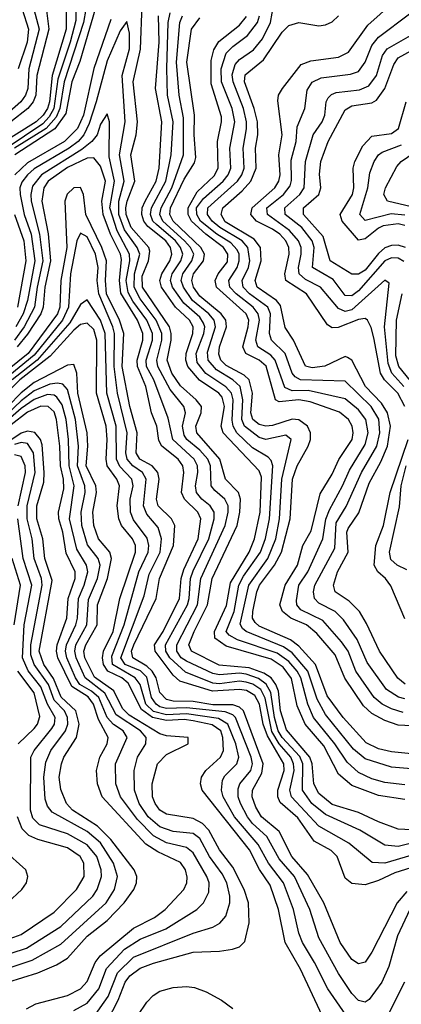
# Model space of a CAD drawing. Header units: inches. Extents: x 990535 to 1117859, y 769386 to 892122.
# Tile 652 of 656: x 1086746 to 1087899, y 831964 to 834938. Entities that reach past the tile are written whole.
import ezdxf

# ---------------------------------------------------------------- set-up
doc = ezdxf.new("R2010")
doc.units = ezdxf.units.IN
doc.header["$MEASUREMENT"] = 0
doc.layers.add('B0883', color=7, linetype='Continuous')

msp = doc.modelspace()

# ---------------------------------------------------------------- linework, layer by layer
at = {"layer": 'B0883', "color": 5}
for points, elevation in [([(1087909.7, 833770), (1087888.9, 833810), (1087848.2, 833850), (1087836.3, 833870), (1087816.8, 833976.8), (1087808.4, 834008.4), (1087796.9, 834030), (1087790, 834035.6), (1087770, 834032.9), (1087708.3, 834008.3), (1087690, 834006.8), (1087675.9, 834015.9), (1087613.3, 834110), (1087550.2, 834150), (1087547.4, 834170), (1087560.9, 834230), (1087559.1, 834250), (1087550.2, 834270), (1087532.1, 834290), (1087510, 834305.4), (1087461.3, 834330), (1087445.1, 834350), (1087448.7, 834370), (1087516.7, 834430), (1087529.5, 834450), (1087533, 834470), (1087529.2, 834530), (1087539.1, 834590), (1087526.5, 834693.5), (1087528.1, 834710), (1087540.4, 834730), (1087596.9, 834803.1), (1087626.3, 834813.7), (1087710, 834825.1), (1087739.5, 834840.5), (1087798.5, 834921.5), (1087918.8, 835030)], 3480), ([(1086886.1, 834990), (1086886.6, 834910), (1086843.7, 834770), (1086836.2, 834690), (1086830.4, 834670), (1086817.3, 834650), (1086795.6, 834630), (1086632.3, 834527.7)], 3620), ([(1086915.3, 834995.3), (1086915.8, 834935.8), (1086898.9, 834870), (1086861.7, 834758.3), (1086849.3, 834670), (1086835.5, 834644.5), (1086816, 834624), (1086648.2, 834511.8)], 3640), ([(1086824, 834990), (1086834.2, 834910), (1086797.9, 834770), (1086794.6, 834710), (1086787.2, 834690), (1086771, 834670), (1086719.1, 834630)], 3580), ([(1087930, 832490.8), (1087890, 832492.5), (1087830, 832514.5), (1087770, 832543.1), (1087690, 832566.9), (1087650, 832599.9), (1087634.7, 832630), (1087630, 832690), (1087622.9, 832710), (1087552.7, 832792.7), (1087534.5, 832850), (1087527.8, 832910), (1087520.6, 832930), (1087505.7, 832950), (1087484.3, 832964.3), (1087439.7, 832979.7), (1087348.6, 832988.6), (1087264.9, 833030), (1087257.4, 833050), (1087272.9, 833090), (1087314.1, 833170), (1087327.6, 833250), (1087403, 833410), (1087411.4, 833450), (1087413.4, 833490), (1087407.2, 833510), (1087368, 833550), (1087351.3, 833610), (1087281.6, 833690), (1087278.3, 833710), (1087294.5, 833750), (1087295.2, 833770), (1087279.2, 833790), (1087231.7, 833831.7), (1087206.2, 833870), (1087192.1, 833910), (1087203.4, 833970), (1087204, 833990), (1087198.6, 834010), (1087116.7, 834130), (1087116.3, 834163.7), (1087135.7, 834210), (1087139.1, 834239.1), (1087136.6, 834250), (1087083.2, 834310), (1087068.2, 834350), (1087067.1, 834370), (1087070.5, 834390), (1087093.7, 834450), (1087082.1, 834530), (1087097.6, 834590), (1087101.9, 834630), (1087089.4, 834750), (1087111, 834849), (1087116.2, 834983.8)], 3720), ([(1087910, 832886.1), (1087891, 832891), (1087855.1, 832915.1), (1087796.4, 832996.4), (1087766, 833066), (1087725.1, 833125.1), (1087699.7, 833150), (1087650, 833175.5), (1087637.3, 833190), (1087634.5, 833210), (1087638.2, 833230), (1087698.6, 833341.4), (1087702.3, 833417.7), (1087732.8, 833467.2), (1087779.2, 833570), (1087825.3, 833650), (1087835, 833690), (1087831, 833731), (1087808.1, 833770), (1087730, 833846.5), (1087594.5, 833850), (1087578.8, 833858.8), (1087570, 833870), (1087548.6, 833930), (1087507.1, 833970), (1087501.5, 833990), (1087504.3, 834050), (1087495.6, 834070), (1087440.4, 834110), (1087421.7, 834130), (1087418.2, 834150), (1087437.3, 834190), (1087441.7, 834210), (1087436, 834250), (1087418.6, 834270), (1087350.5, 834310.5), (1087327.9, 834330), (1087313.4, 834350), (1087314.2, 834370), (1087403.9, 834450), (1087417.8, 834470), (1087424.3, 834490), (1087421, 834550), (1087431.7, 834608.3), (1087431.3, 834630), (1087422.5, 834670), (1087390.8, 834750), (1087388.1, 834771.9), (1087396.9, 834803.1), (1087410, 834818.3), (1087452.8, 834847.2), (1087480, 834880), (1087504.2, 834930), (1087514.3, 834985.7)], 3540), ([(1086789.1, 834970), (1086804.9, 834910), (1086773.8, 834790), (1086770.2, 834730), (1086763.9, 834710), (1086749.9, 834690.1), (1086706.8, 834653.2)], 3560), ([(1086945.5, 834970), (1086939.1, 834930), (1086880.6, 834750), (1086867.7, 834670), (1086856.2, 834643.8), (1086825.9, 834610), (1086729.9, 834550.1)], 3660), ([(1086973.7, 834970), (1086927.8, 834812.2), (1086904, 834750), (1086885, 834655), (1086852, 834608), (1086731.2, 834530)], 3680), ([(1086753, 834970), (1086773, 834910), (1086768.8, 834870), (1086741.1, 834790)], 3540), ([(1087910, 832582.5), (1087830, 832594.3), (1087750, 832625), (1087710, 832659.1), (1087664.8, 832744.8), (1087608.8, 832810), (1087585, 832865), (1087567.5, 832947.5), (1087542.2, 832982.2), (1087506, 833006), (1087370, 833045.2), (1087335.8, 833070), (1087334.8, 833090), (1087371.2, 833168.7), (1087383.1, 833236.9), (1087439.1, 833330), (1087455.6, 833370), (1087473.3, 833450), (1087476.4, 833556.4), (1087470, 833575.6), (1087360.8, 833690), (1087355, 833710), (1087365.4, 833770), (1087357.9, 833797.9), (1087348.1, 833810), (1087289.2, 833849.2), (1087254.4, 833890), (1087248.1, 833910), (1087248.9, 833930), (1087269.3, 833990), (1087270.1, 834010), (1087258.8, 834030), (1087216.9, 834070), (1087174.6, 834130), (1087169.7, 834150), (1087175.2, 834170), (1087199.6, 834210), (1087205.7, 834230), (1087201.6, 834250), (1087187.4, 834270), (1087133.5, 834313.5), (1087121.2, 834330), (1087114.7, 834350), (1087116.5, 834370), (1087124.9, 834390), (1087158.6, 834450), (1087167.5, 834490), (1087175.4, 834630), (1087156, 834730), (1087167.4, 834870), (1087165.4, 834950)], 3680), ([(1087910, 832626.6), (1087850, 832633.3), (1087810, 832645.1), (1087770, 832664), (1087735.4, 832695.4), (1087698.9, 832750), (1087633.9, 832830), (1087616.9, 832870), (1087595.5, 832950), (1087584.8, 832970), (1087559.7, 832999.7), (1087524.5, 833024.5), (1087404.3, 833064.3), (1087378.7, 833078.7), (1087369.8, 833090), (1087393.8, 833150), (1087408.4, 833230), (1087422.6, 833257.4), (1087473.8, 833330), (1087489.4, 833370.6), (1087501.3, 833430), (1087510.7, 833590.7), (1087506, 833606), (1087496.6, 833616.6), (1087450, 833644.6), (1087401.9, 833690), (1087391.7, 833710), (1087388.6, 833728.6), (1087391.3, 833790), (1087385.9, 833810), (1087369.3, 833829.3), (1087308.9, 833868.9), (1087282.9, 833902.9), (1087279.3, 833930), (1087302.2, 833990), (1087305.1, 834010), (1087301.4, 834021.4), (1087290, 834039), (1087242, 834082), (1087207.9, 834130), (1087201.6, 834150), (1087206.7, 834170), (1087233, 834210), (1087238.9, 834230), (1087232.1, 834250), (1087216.8, 834270), (1087159, 834319), (1087148.8, 834330), (1087141.7, 834350), (1087144.3, 834370), (1087187.3, 834450), (1087203.5, 834530), (1087209.6, 834630), (1087192.4, 834710), (1087190.7, 834790.7), (1087195.1, 834930), (1087200.6, 834959.4)], 3660), ([(1087930, 832674.7), (1087870, 832680), (1087790, 832704.9), (1087754.7, 832734.7), (1087670, 832838.6), (1087645.1, 832885.1), (1087617, 832970), (1087570, 833025.5), (1087543.6, 833043.6), (1087430.3, 833090), (1087419.2, 833099.2), (1087412.3, 833112.3), (1087438.2, 833230), (1087495.7, 833310), (1087520.4, 833370), (1087531.7, 833430), (1087538.7, 833550), (1087566.3, 833670), (1087550, 833683), (1087490, 833669.7), (1087470, 833676.3), (1087425.8, 833710), (1087417.6, 833730), (1087420.3, 833790), (1087412.1, 833830), (1087390.5, 833850), (1087340.6, 833880.6), (1087315.9, 833910), (1087313.9, 833933.9), (1087337.7, 834010), (1087333.5, 834030), (1087317.6, 834050), (1087268.2, 834090), (1087240.7, 834130), (1087234.3, 834150), (1087238.8, 834170), (1087266.7, 834210), (1087271.9, 834230), (1087262.6, 834250), (1087244.6, 834270), (1087178.9, 834330), (1087169.7, 834350), (1087173.2, 834370), (1087205.8, 834430), (1087241.5, 834530), (1087241.3, 834641.3), (1087228.3, 834710), (1087219.7, 834810), (1087229.8, 834930.2), (1087238, 834950)], 3640), ([(1087905.3, 832845.3), (1087870, 832856.2), (1087841.3, 832870), (1087817.8, 832890), (1087762.4, 832970), (1087738.3, 833030), (1087719.1, 833059.1), (1087662.7, 833122.7), (1087595.6, 833155.6), (1087583.6, 833170), (1087583, 833183), (1087589.7, 833230), (1087616.4, 833270), (1087661.9, 833370), (1087671.1, 833428.9), (1087682.1, 833457.9), (1087721.9, 833530), (1087742.4, 833577.6), (1087790, 833654.4), (1087799, 833690), (1087792.3, 833730), (1087770, 833759.8), (1087730, 833792.7), (1087617.6, 833817.6), (1087570, 833816.6), (1087546.9, 833826.9), (1087518.2, 833910), (1087504.6, 833924.6), (1087465.5, 833950), (1087459.5, 833970), (1087471.3, 834030), (1087467.2, 834050), (1087452, 834070), (1087400.1, 834110), (1087381.6, 834130), (1087377.7, 834150), (1087403.1, 834190), (1087409.8, 834210), (1087409, 834230), (1087403.1, 834243.1), (1087383.7, 834263.7), (1087342.1, 834290), (1087292.6, 834330), (1087280.9, 834350), (1087280.7, 834370), (1087301.7, 834398.3), (1087361.3, 834450), (1087376.6, 834470), (1087384.6, 834490), (1087380.8, 834550), (1087396.6, 834630), (1087388.1, 834670), (1087356.1, 834750), (1087355.2, 834790), (1087370, 834837.3), (1087390, 834857.5), (1087435, 834890), (1087464.7, 834930), (1087470.7, 834950)], 3560), ([(1087910.7, 832930.7), (1087888.6, 832948.6), (1087833.2, 833030), (1087794.1, 833114.1), (1087772.6, 833150), (1087741.9, 833181.9), (1087699, 833210), (1087694.5, 833230), (1087706.2, 833270), (1087738.7, 833330), (1087734.4, 833390), (1087738.7, 833401.3), (1087771.3, 833448.7), (1087802.4, 833537.6), (1087837.6, 833602.4), (1087857.2, 833650), (1087866.4, 833710), (1087857.5, 833750), (1087839.7, 833779.7), (1087790.8, 833830), (1087750, 833909.4), (1087737.2, 833917.2), (1087730, 833920.6), (1087668.5, 833891.5), (1087630, 833886.1), (1087610, 833891.4), (1087573.8, 833970), (1087548.1, 834008.1), (1087534.7, 834074.7), (1087522.3, 834090), (1087463.4, 834130), (1087457.3, 834150), (1087476.3, 834210), (1087474.1, 834250), (1087455.1, 834275.1), (1087367.5, 834327.5), (1087355.4, 834350), (1087359.6, 834370), (1087418.9, 834421), (1087445.1, 834450), (1087460.6, 834490), (1087458.4, 834550), (1087465.4, 834590), (1087464.6, 834630), (1087454.9, 834670), (1087425.6, 834750), (1087427.9, 834772.1), (1087483.1, 834816.9), (1087539.2, 834900.8), (1087559.8, 834920.2), (1087590, 834929.7), (1087650, 834920.1), (1087670, 834922.3), (1087690, 834931.7), (1087710, 834950.1)], 3520), ([(1087907, 833830), (1087870.6, 833870.6), (1087859.3, 833899.3), (1087848.5, 834010), (1087862.6, 834142.6), (1087850, 834151.2), (1087750, 834061.8), (1087730, 834056.5), (1087710, 834065.8), (1087655.6, 834130), (1087610, 834153.7), (1087590.5, 834170), (1087588.4, 834190), (1087597.1, 834230), (1087596.3, 834250), (1087588.8, 834270), (1087561.8, 834301.8), (1087494.6, 834350), (1087493.4, 834370), (1087543, 834410), (1087563.4, 834436.6), (1087567.8, 834452.2), (1087566.4, 834513.6), (1087581.2, 834570), (1087585.1, 834614.9), (1087607.6, 834670), (1087614.9, 834725.1), (1087630, 834749.1), (1087657.2, 834762.8), (1087746.2, 834773.8), (1087770, 834782), (1087790, 834809.5), (1087810, 834860.1), (1087830, 834885.9), (1087923.9, 834956.1)], 3460), ([(1087021.3, 834938.7), (1086970, 834791.2), (1086938.6, 834650), (1086920.7, 834610), (1086881.2, 834570), (1086770, 834505.8), (1086731, 834470)], 3720), ([(1087950, 832455.5), (1087890, 832440.2), (1087850, 832444.2), (1087774.2, 832490), (1087670, 832537), (1087629.3, 832570), (1087601, 832610), (1087602.1, 832690), (1087592.4, 832712.4), (1087539.1, 832770), (1087527.1, 832790), (1087516.5, 832830), (1087505.5, 832905.5), (1087491.2, 832931.2), (1087467.8, 832947.8), (1087430, 832960.6), (1087410, 832963.5), (1087350, 832959.3), (1087330, 832963.3), (1087250, 832999.9), (1087234.2, 833010), (1087221.2, 833030), (1087220.5, 833050), (1087283.6, 833170), (1087293.7, 833250), (1087367.4, 833410), (1087376.3, 833450), (1087375.8, 833470), (1087366.5, 833490), (1087335.4, 833515.4), (1087324.9, 833530), (1087322.8, 833590), (1087314.6, 833610), (1087290, 833637.7), (1087250.8, 833670), (1087243.3, 833683.3), (1087237.6, 833710), (1087246.8, 833750), (1087241.7, 833770), (1087200.7, 833820.7), (1087163.9, 833890), (1087160.4, 833910), (1087175.3, 833970), (1087175.2, 833990), (1087158.9, 834030), (1087110, 834094.9), (1087092.4, 834130), (1087092.9, 834170), (1087108.9, 834230), (1087100.8, 834250), (1087063.2, 834303.2), (1087045.9, 834350), (1087045.3, 834390), (1087062.1, 834450), (1087047.5, 834530), (1087065, 834630), (1087056.2, 834770), (1087078.1, 834850), (1087077.5, 834897.5), (1087070, 834932.3), (1087050, 834905), (1087010, 834813.8), (1086976.8, 834690), (1086955.8, 834624.2), (1086939.7, 834590), (1086922.4, 834570), (1086895.7, 834550), (1086790, 834487.5), (1086769.2, 834470), (1086752.4, 834447.6), (1086746.8, 834430), (1086747.7, 834410), (1086759.1, 834350), (1086780.4, 834290), (1086791.3, 834210), (1086769.7, 834090), (1086756.8, 834050), (1086734.4, 834010)], 3740), ([(1087930, 832720.2), (1087870, 832726), (1087830, 832735.8), (1087793.7, 832753.7), (1087723.5, 832830), (1087675.5, 832895.5), (1087639.7, 832990), (1087590, 833045.3), (1087564.2, 833064.2), (1087470, 833106.3), (1087457.3, 833117.3), (1087450, 833130), (1087451, 833150), (1087463.1, 833210), (1087470.5, 833230), (1087515.7, 833290), (1087537.2, 833330), (1087563.4, 833430), (1087570.8, 833550), (1087584.2, 833590), (1087617.5, 833650), (1087624.5, 833670), (1087624.9, 833690), (1087615.9, 833710), (1087589.6, 833729.6), (1087570, 833731.7), (1087510, 833712.3), (1087490, 833710.6), (1087470, 833715.4), (1087450.7, 833730), (1087445, 833750), (1087449.2, 833810), (1087439.1, 833850), (1087424.4, 833864.4), (1087370, 833893.9), (1087353.7, 833910), (1087347.6, 833927.6), (1087350, 833950), (1087370.8, 834010), (1087368.6, 834030), (1087354.9, 834050), (1087290, 834102.8), (1087270.9, 834130), (1087266, 834150), (1087271.7, 834170), (1087301.5, 834210), (1087304.4, 834230), (1087293.1, 834250), (1087210.3, 834330), (1087199.5, 834350), (1087202.3, 834370), (1087243.4, 834456.6), (1087274.7, 834505.3), (1087278.3, 834521.7), (1087272.9, 834590), (1087274.4, 834650), (1087251.4, 834810), (1087264.8, 834910), (1087290, 834943.9)], 3620), ([(1087930, 832804.9), (1087890, 832806.6), (1087850, 832820.7), (1087810, 832842.3), (1087785.6, 832865.6), (1087728.4, 832948.4), (1087699.7, 833019.7), (1087644.2, 833084.2), (1087612.9, 833110), (1087565.6, 833130), (1087540.6, 833150), (1087532.7, 833170), (1087548.1, 833230), (1087585.9, 833290), (1087602.1, 833350), (1087626.5, 833393.5), (1087654.1, 833505.9), (1087690, 833565.1), (1087710.7, 833609.3), (1087751.2, 833670), (1087754.2, 833690), (1087751, 833710), (1087739.5, 833730), (1087712.4, 833752.4), (1087624, 833784), (1087590, 833789.8), (1087530, 833783.7), (1087519.1, 833790), (1087491.4, 833891.4), (1087470, 833909.4), (1087429.7, 833929.8), (1087420.1, 833950), (1087436.6, 834010), (1087438.2, 834030), (1087431, 834050), (1087341.2, 834130), (1087336.4, 834150), (1087345.6, 834170), (1087373.8, 834206.2), (1087375, 834230), (1087361.8, 834250), (1087308.8, 834290), (1087265.2, 834330), (1087255.3, 834350), (1087255.7, 834370), (1087282.3, 834417.7), (1087333.5, 834466.5), (1087345.8, 834490), (1087343.8, 834570), (1087356.3, 834630), (1087355.5, 834644.5), (1087324.5, 834744.5), (1087324.6, 834815.4), (1087332.8, 834847.2), (1087347.4, 834872.6), (1087410, 834921.6), (1087431.7, 834948.3)], 3580), ([(1087907.3, 834207.3), (1087890, 834217.6), (1087870, 834218.7), (1087850, 834210.2), (1087770, 834119), (1087750, 834103.8), (1087730, 834105.1), (1087693.3, 834153.3), (1087631.2, 834190), (1087635.8, 834250), (1087629.7, 834270), (1087598.8, 834310), (1087548, 834350), (1087547, 834370), (1087592.4, 834410), (1087605.7, 834430), (1087610.2, 834510), (1087633.3, 834590), (1087660.5, 834630), (1087668.6, 834650), (1087672.3, 834690), (1087678.3, 834701.7), (1087688, 834712), (1087702.2, 834717.8), (1087773.4, 834726.6), (1087801.6, 834738.4), (1087824.5, 834770), (1087842.3, 834830), (1087856.5, 834850), (1087926.9, 834890)], 3440), ([(1087911.6, 834250), (1087890, 834256.7), (1087870, 834256.3), (1087850, 834248.8), (1087830, 834231.4), (1087790, 834181.6), (1087770, 834169), (1087750, 834169), (1087684.4, 834210), (1087663.7, 834283.7), (1087603.6, 834350), (1087603.4, 834370), (1087650, 834410), (1087656.1, 834430), (1087651.8, 834471.8), (1087656.4, 834510), (1087678.4, 834570), (1087730, 834665.7), (1087750, 834677.6), (1087810, 834686.8), (1087824.8, 834695.2), (1087849.8, 834730.2), (1087876.8, 834803.2), (1087890, 834822.6), (1087950, 834856.5)], 3420), ([(1087910, 834316.3), (1087890, 834321), (1087844.6, 834315.4), (1087830, 834308.7), (1087790, 834275.7), (1087770, 834272.3), (1087720.2, 834330), (1087714.9, 834350), (1087751.4, 834410), (1087755.5, 834430), (1087753.7, 834490), (1087758.9, 834510), (1087783.2, 834556.8), (1087810, 834585.9), (1087870, 834594.6), (1087890.8, 834609.2), (1087914.5, 834690)], 3380), ([(1087990, 832430.9), (1087850, 832389.7), (1087811.6, 832391.6), (1087740.4, 832450), (1087650, 832501.7), (1087567.8, 832590), (1087562.8, 832610), (1087575.1, 832670), (1087573.9, 832690), (1087565.2, 832710), (1087530, 832750), (1087507.9, 832787.9), (1087487.9, 832888), (1087474.4, 832914.4), (1087450.9, 832930.9), (1087430, 832937.2), (1087410, 832939.8), (1087350, 832931.9), (1087330, 832933.9), (1087247.3, 832967.3), (1087199.3, 833010), (1087187.7, 833030), (1087186.9, 833050), (1087253.2, 833170), (1087258.7, 833190), (1087262.6, 833250), (1087270, 833273.3), (1087317.6, 833370), (1087334.2, 833430), (1087333.7, 833450), (1087321.7, 833470), (1087296.1, 833490), (1087280.4, 833510), (1087277, 833530), (1087284.1, 833570), (1087283.1, 833590), (1087273.1, 833610), (1087208.8, 833670), (1087194.7, 833734.7), (1087151.7, 833850), (1087129.4, 833890), (1087128.3, 833910), (1087147.1, 833970), (1087147.1, 833990), (1087130.7, 834030), (1087088, 834088), (1087074.3, 834114.3), (1087068.2, 834150), (1087079.3, 834210), (1087077.9, 834230), (1087040.5, 834300.5), (1087018.6, 834370), (1087033, 834450), (1087016.1, 834523.9), (1087017.8, 834630), (1087010, 834653.6), (1086990, 834623.1), (1086979.9, 834590), (1086964, 834570), (1086934.2, 834545.8), (1086812.3, 834470), (1086784.5, 834435.5), (1086779.3, 834410), (1086780.9, 834390), (1086806.1, 834290), (1086816.4, 834210), (1086798.5, 834130), (1086791.1, 834070), (1086759.6, 834010), (1086730.3, 833969.7)], 3760), ([(1087910, 834347.5), (1087868.4, 834351.6), (1087790, 834331.8), (1087774.4, 834350), (1087797.9, 834430), (1087804.2, 834475.8), (1087817.5, 834510), (1087830.2, 834529.8), (1087841.9, 834538.1), (1087899.9, 834560.1)], 3360), ([(1087930, 834372.9), (1087857.5, 834390), (1087846.5, 834410), (1087851.7, 834430), (1087885.8, 834494.2), (1087898.6, 834510), (1087953.4, 834546.6)], 3340), ([(1087990, 832395.3), (1087879.6, 832360.4), (1087830, 832337.1), (1087790, 832324.2), (1087750, 832328.1), (1087730, 832344.2), (1087705.7, 832410), (1087687.9, 832427.9), (1087636.4, 832456.4), (1087586.6, 832526.6), (1087533, 832573), (1087526, 832590), (1087526.2, 832610), (1087545.8, 832670), (1087544.5, 832690), (1087494.8, 832774.8), (1087482, 832810), (1087470.6, 832870.6), (1087456.6, 832896.6), (1087431.7, 832911.7), (1087410, 832914.9), (1087329.2, 832909.2), (1087230, 832940.2), (1087210, 832958.4), (1087155, 833030), (1087153.3, 833050), (1087179.4, 833090), (1087229.5, 833190), (1087233.7, 833250), (1087242.4, 833277.6), (1087285.7, 833370), (1087293.6, 833430), (1087284.7, 833450), (1087243.9, 833490), (1087235, 833510), (1087242.6, 833570), (1087239.5, 833590), (1087225, 833610), (1087175.6, 833650), (1087166.8, 833666.8), (1087160.6, 833710), (1087144.7, 833750), (1087127.1, 833830), (1087102.2, 833890), (1087101.4, 833910), (1087118.5, 833970), (1087118.3, 833990), (1087101.8, 834030), (1087051.9, 834111.9), (1087047.2, 834150), (1087053.7, 834213.7), (1087050.4, 834230), (1087020.8, 834290), (1086998.2, 834350), (1086994.1, 834390), (1087005.1, 834450), (1086990, 834496.1), (1086970, 834520.5), (1086950, 834519.9), (1086890, 834491.9), (1086832.3, 834450), (1086818.7, 834430), (1086812.6, 834390), (1086831.7, 834291.7), (1086839.3, 834210), (1086821.8, 834130), (1086816.7, 834070), (1086809.5, 834050), (1086770, 833988.4), (1086738.8, 833950)], 3780), ([(1087915.8, 832304.2), (1087887.2, 832270), (1087810, 832121.5), (1087790, 832091.3), (1087770, 832086), (1087750, 832098.7), (1087714.6, 832150), (1087665.1, 832270), (1087615.9, 832355.9), (1087568.6, 832410), (1087530, 832485.7), (1087476.5, 832530), (1087459.5, 832559.5), (1087449.1, 832590), (1087449.7, 832610), (1087478.3, 832661.7), (1087482.2, 832690), (1087422.5, 832850), (1087410, 832861.5), (1087390, 832868.4), (1087330, 832868.2), (1087270, 832878.3), (1087210, 832879.4), (1087190, 832884), (1087170, 832905.4), (1087158.2, 832950), (1087146.3, 832970), (1087130, 832985), (1087087.9, 833010), (1087083.6, 833030), (1087090.7, 833050), (1087158.2, 833190), (1087168.7, 833250), (1087210.8, 833350), (1087215.3, 833410), (1087204.7, 833430), (1087164.7, 833470), (1087159, 833490), (1087167.5, 833550), (1087163.7, 833570), (1087146.1, 833590), (1087109.5, 833610), (1087097.9, 833630), (1087101.4, 833690), (1087078.9, 833770), (1087056, 833890), (1087060.8, 833990), (1087047.8, 834030), (1087008.8, 834110), (1087005, 834150), (1087008, 834210), (1086994.2, 834250), (1086946, 834350), (1086938.8, 834410), (1086930, 834430.8), (1086909.7, 834430), (1086889.1, 834410.9), (1086882.7, 834390), (1086888.3, 834250), (1086870.7, 834150), (1086867, 834070), (1086860.4, 834050), (1086771.2, 833930), (1086681.6, 833858.4)], 3820), ([(1086730.6, 834350), (1086758.7, 834270), (1086764.8, 834210), (1086739.5, 834070)], 3720), ([(1087925.5, 832250), (1087887.9, 832170), (1087861.9, 832078.1), (1087841, 832030), (1087801.9, 831978.1), (1087790, 831969.9), (1087770, 831975.2), (1087750, 831996.6), (1087710, 832056.9), (1087650, 832164.3), (1087623.2, 832250), (1087576.6, 832350), (1087530, 832403.1), (1087493.2, 832470), (1087450, 832509.7), (1087434.6, 832530), (1087413.4, 832570), (1087406.8, 832590), (1087406, 832614), (1087411.7, 832630), (1087444.4, 832670), (1087449.6, 832690), (1087445.4, 832710), (1087398.3, 832830), (1087390, 832838.2), (1087366.9, 832846.9), (1087250, 832859.5), (1087190, 832857.3), (1087170, 832862.6), (1087158, 832870), (1087144.6, 832890), (1087130, 832951.7), (1087110.7, 832970.7), (1087064.4, 832990), (1087051.2, 833010), (1087122.6, 833197.4), (1087137.2, 833262.8), (1087170.5, 833330), (1087174.5, 833370), (1087164.3, 833404.3), (1087130, 833444.2), (1087120.2, 833470), (1087128.5, 833550), (1087117.6, 833570), (1087088.4, 833590), (1087070.6, 833610.6), (1087066.6, 833630), (1087070.6, 833690), (1087041.2, 833810), (1087031.9, 833890), (1087032.3, 833990), (1087027.8, 834010), (1086985.2, 834110), (1086980.6, 834150), (1086983.3, 834190), (1086975.6, 834230), (1086950, 834282.1), (1086930, 834293.7), (1086918.6, 834270), (1086899.9, 834170), (1086893.8, 834070), (1086875.2, 834030), (1086790, 833924.4), (1086699, 833850)], 3840), ([(1087770, 831876.1), (1087676.9, 832010), (1087637.1, 832090), (1087600.9, 832150), (1087590, 832178), (1087573.1, 832250), (1087543.2, 832330), (1087498.2, 832390), (1087466.8, 832446.8), (1087395.1, 832530), (1087361.4, 832590), (1087355.5, 832610), (1087359.4, 832640.6), (1087366.5, 832653.5), (1087402.3, 832690), (1087408.3, 832710), (1087399.2, 832750), (1087375.5, 832810), (1087346.8, 832826.8), (1087250, 832841.1), (1087190, 832838), (1087150, 832847.7), (1087127.4, 832870), (1087109.8, 832929.8), (1087095.4, 832950), (1087026, 832990), (1087024.3, 833015.7), (1087061.9, 833110), (1087106.2, 833270), (1087134.6, 833330), (1087136.6, 833350), (1087131.5, 833371.5), (1087090, 833427), (1087081.4, 833450), (1087080.4, 833490), (1087089.3, 833530), (1087085.1, 833550), (1087048.5, 833588.5), (1087038.8, 833610), (1087037.3, 833710), (1087009.6, 833810), (1087004.3, 833990), (1086990, 834030.5), (1086950, 834092.2), (1086930, 834077.5), (1086897.4, 834022.6), (1086798.9, 833910), (1086723.3, 833850)], 3860), ([(1087927.2, 833847.2), (1087892.2, 833890), (1087882.7, 833922.7), (1087885.3, 834030), (1087901.6, 834110)], 3440), ([(1087660.7, 831930), (1087595, 832070), (1087547.9, 832150), (1087528.1, 832250), (1087503.3, 832323.3), (1087471.2, 832371.2), (1087440.5, 832430), (1087297.6, 832610), (1087292.5, 832630), (1087295.8, 832650), (1087308.2, 832670), (1087352.8, 832710), (1087362.3, 832730), (1087360.4, 832770), (1087353.6, 832790), (1087328.2, 832808.2), (1087270, 832820.3), (1087243.5, 832823.5), (1087190, 832820.9), (1087147.7, 832830), (1087114.5, 832854.5), (1087074.2, 832934.2), (1087054.8, 832950), (1087012.8, 832970), (1086998.8, 832990), (1086995.9, 833010), (1086999.4, 833030), (1087028.4, 833090), (1087048.6, 833190), (1087096.4, 833330), (1087096.1, 833350), (1087086.8, 833370), (1087053.4, 833410), (1087045.4, 833430), (1087040.7, 833470), (1087047.6, 833530), (1087039.5, 833550), (1087010.8, 833590.8), (1087007.2, 833610), (1087010.6, 833670), (1087007.2, 833710), (1086978.3, 833810), (1086978.9, 833970), (1086970, 834001.9), (1086950, 834021.3), (1086930, 834017.1), (1086910, 834000.2), (1086838.1, 833921.9), (1086746.1, 833850), (1086647.3, 833752.7)], 3880), ([(1086995.9, 831884.1), (1087043.8, 831976.2), (1087064.7, 832030), (1087079, 832050), (1087110, 832072.7), (1087150, 832087.9), (1087270, 832121.2), (1087350, 832123.6), (1087389.6, 832130), (1087410, 832137.6), (1087426.7, 832153.3), (1087439.6, 832210), (1087437.5, 832270), (1087424.3, 832310), (1087390, 832377.9), (1087350.2, 832430), (1087317.7, 832490), (1087298.9, 832510), (1087270, 832524.9), (1087190, 832537.5), (1087169.6, 832550), (1087155.2, 832570), (1087147.8, 832590), (1087146.6, 832630), (1087162.1, 832690), (1087190, 832718), (1087255.1, 832750), (1087254.8, 832770), (1087190, 832774.9), (1087170, 832780.9), (1087076.8, 832836.8), (1087056.8, 832856.8), (1087030.2, 832910.2), (1086971.9, 832951.9), (1086943.2, 833010), (1086940.3, 833030), (1086945.7, 833050), (1086979.7, 833110), (1086981.3, 833170), (1087011.6, 833250), (1087023.4, 833310), (1087018.2, 833330), (1086984.1, 833370), (1086970, 833410), (1086966.8, 833450), (1086978.1, 833510), (1086975.9, 833530), (1086947.3, 833590), (1086952.4, 833650), (1086949.5, 833690), (1086922.1, 833810), (1086919.1, 833870), (1086910, 833896.9), (1086890, 833894.5), (1086790, 833842.4), (1086750, 833810.4), (1086670.4, 833730)], 3920), ([(1086970, 831925.8), (1087013.3, 831986.7), (1087041.7, 832058.3), (1087090, 832106.1), (1087270, 832178.1), (1087330, 832196.2), (1087351.1, 832208.9), (1087368.9, 832230), (1087381.6, 832270), (1087381.5, 832290), (1087371.7, 832330), (1087357.9, 832357.9), (1087319.5, 832410), (1087290, 832464.8), (1087270, 832479.4), (1087210, 832486), (1087170, 832499.4), (1087134.8, 832530), (1087107.3, 832570), (1087093.1, 832610), (1087091.7, 832670), (1087102.1, 832710), (1087127.7, 832750), (1087128.1, 832770), (1087111.2, 832790), (1087037.9, 832837.9), (1087003.1, 832903.1), (1086943.7, 832950), (1086916.5, 833010), (1086912.2, 833030), (1086915.7, 833050), (1086948.6, 833110), (1086953.7, 833186.3), (1086981.2, 833250), (1086989.4, 833290), (1086983.6, 833310), (1086951.3, 833351.3), (1086933.5, 833410), (1086931.9, 833450), (1086944, 833510), (1086942.7, 833530), (1086921.2, 833590), (1086923.5, 833650), (1086914.2, 833730), (1086890, 833821.3), (1086876.7, 833836.7), (1086859.8, 833839.8), (1086836.8, 833836.8), (1086790, 833817.3), (1086750, 833787), (1086668.4, 833710)], 3940), ([(1086910, 831944.5), (1086950, 831967.2), (1086984.8, 832010), (1087007.9, 832072), (1087062.6, 832130), (1087110, 832160.5), (1087188.1, 832191.9), (1087281.3, 832250), (1087302, 832270), (1087317.2, 832302.8), (1087318.2, 832330), (1087311.3, 832350), (1087270, 832420.8), (1087250, 832437.5), (1087190, 832451.1), (1087150, 832472), (1087101.7, 832521.7), (1087050.7, 832590), (1087036.4, 832630), (1087035.9, 832690), (1087070.9, 832770), (1087059, 832790), (1087030, 832808.4), (1087010.1, 832830), (1086985.3, 832890), (1086963.3, 832910), (1086927.7, 832930), (1086914.2, 832950), (1086888.2, 833010), (1086884.3, 833030), (1086887.1, 833050), (1086915.2, 833110), (1086920.5, 833130), (1086923.4, 833190), (1086941.3, 833230), (1086951.8, 833270), (1086948.1, 833290), (1086919, 833339), (1086896.9, 833430), (1086911.1, 833530), (1086895.4, 833590), (1086893.8, 833670), (1086886.3, 833730), (1086874.3, 833774.4), (1086858.2, 833798.2), (1086850, 833803.9), (1086830, 833805.6), (1086790, 833790.9), (1086750, 833763.8), (1086670, 833693.6)], 3960), ([(1086766.1, 831950), (1086794.9, 831965.1), (1086890, 831990.3), (1086930, 832010.7), (1086950, 832032.8), (1086973.9, 832090), (1086989.5, 832110), (1087090, 832193.8), (1087153.8, 832226.2), (1087186, 832250), (1087241.8, 832310), (1087251.4, 832330), (1087252.4, 832347.6), (1087247.1, 832370), (1087232.3, 832392.3), (1087163.9, 832423.9), (1087127.7, 832447.7), (1086994.9, 832590), (1086981.6, 832630), (1086978.1, 832670), (1086987.8, 832710), (1087010, 832750), (1087013.7, 832770), (1086984.2, 832824.2), (1086969.4, 832870), (1086952.5, 832892.5), (1086903.5, 832923.5), (1086861.3, 833010), (1086857.4, 833030), (1086859.7, 833050), (1086888.2, 833130), (1086892.9, 833190), (1086913.7, 833250), (1086913.2, 833270), (1086886.6, 833326.6), (1086876.7, 833390), (1086864.6, 833430), (1086862.9, 833450), (1086879, 833521), (1086878.7, 833550), (1086869.5, 833590), (1086867.8, 833650), (1086857.4, 833730), (1086850, 833753.1), (1086831.7, 833770), (1086810, 833770.4), (1086770, 833752.8), (1086670, 833676.2)], 3980), ([(1086710, 832030.3), (1086801.2, 832058.8), (1086857.5, 832082.5), (1086890, 832103), (1086950, 832169.1), (1087010, 832217.2), (1087061.3, 832270), (1087091.3, 832310), (1087099.4, 832330), (1087100.4, 832350), (1087092.3, 832370), (1087021.2, 832461.2), (1086981.4, 832501.4), (1086905.9, 832550), (1086887.8, 832570), (1086870, 832612.3), (1086865.1, 832650), (1086872.6, 832690), (1086879.8, 832710), (1086917.6, 832770), (1086926.2, 832810), (1086915.8, 832850), (1086871.2, 832891.3), (1086848, 832948), (1086819, 832990), (1086805, 833030), (1086844.4, 833244.4), (1086821.7, 833310), (1086815.5, 833370), (1086798.3, 833430), (1086797.8, 833470), (1086818.5, 833541.5), (1086820.4, 833570), (1086813.6, 833653.5), (1086808.9, 833670), (1086791.3, 833691.3), (1086770, 833694.6), (1086750, 833689.3), (1086618.4, 833601.6)], 4020), ([(1087910, 833127.8), (1087867.9, 833227.9), (1087852.1, 833250), (1087828, 833270), (1087817.1, 833290), (1087822.6, 833350), (1087845.6, 833410), (1087865.5, 833510), (1087919.8, 833670)], 3480), ([(1086690, 832066.1), (1086783.5, 832096.5), (1086870, 832144.8), (1087007.2, 832270), (1087033, 832310), (1087042, 832350), (1087029.1, 832390), (1086990, 832450.9), (1086950, 832485.3), (1086843.7, 832543.6), (1086830, 832561.7), (1086823.3, 832583.3), (1086818.8, 832650), (1086825.3, 832694.7), (1086840.3, 832730), (1086884.3, 832790), (1086891.2, 832810), (1086890.8, 832830), (1086881, 832850), (1086850, 832882.3), (1086832.7, 832930), (1086790, 832990), (1086779.8, 833019.8), (1086779.8, 833050), (1086814.3, 833230), (1086812, 833250), (1086789.6, 833310), (1086783.3, 833370), (1086768.1, 833430), (1086768.2, 833470), (1086793, 833570), (1086787.4, 833630), (1086770, 833657.7), (1086750, 833660.9), (1086730, 833655)], 4040), ([(1086741.1, 833470), (1086763.5, 833570), (1086762.4, 833590), (1086750, 833618.9), (1086730, 833623.3)], 4060), ([(1087915.7, 833275.7), (1087887, 833290), (1087867.7, 833307.7), (1087864.2, 833330), (1087893.8, 833466.2), (1087899.1, 833530), (1087913.7, 833590)], 3460), ([(1086670, 832102.2), (1086766.7, 832133.3), (1086870, 832198.8), (1086966.6, 832290), (1086980.2, 832310), (1086993.1, 832350), (1086992.4, 832370), (1086979.1, 832410), (1086950, 832445.5), (1086890, 832478.7), (1086806, 832506), (1086786, 832526), (1086778.3, 832550), (1086780.1, 832710), (1086789.3, 832730.7), (1086843.4, 832796.6), (1086851.2, 832810), (1086852.8, 832830), (1086830.3, 832870.3), (1086810, 832922.5), (1086771.2, 832971.2), (1086754, 833010), (1086759.4, 833110), (1086782.8, 833230), (1086756.1, 833310), (1086740.3, 833430)], 4060), ([(1086728.9, 833110), (1086748.2, 833230), (1086723, 833310)], 4080), ([(1086741, 832750), (1086790, 832797.2), (1086799.5, 832810), (1086807, 832833), (1086790, 832904.6), (1086740.6, 832970)], 4080), ([(1086650, 832137.7), (1086750, 832174), (1086850, 832241.6), (1086918.1, 832310), (1086941.3, 832350), (1086940.1, 832390), (1086929.2, 832410), (1086890, 832436.6), (1086801.2, 832461.2), (1086773.7, 832473.6), (1086753.7, 832493.7), (1086738.9, 832530)], 4080), ([(1086709.4, 832270), (1086752.7, 832310), (1086766.7, 832330), (1086771.1, 832350), (1086764.8, 832370), (1086697.5, 832430)], 4120), ([(1087103, 831930), (1087130, 831970.1), (1087149.4, 831990.6), (1087170, 832003), (1087210, 832014.1), (1087250, 832017.1), (1087274.5, 832014.5), (1087310, 832001.5), (1087356.2, 831976.2), (1087390, 831950.9)], 3880), ([(1087909.1, 832030), (1087835.7, 831884.3)], 3860)]:
    msp.add_lwpolyline(points, dxfattribs=dict(at, elevation=elevation))

doc.saveas('drawing.dxf')
